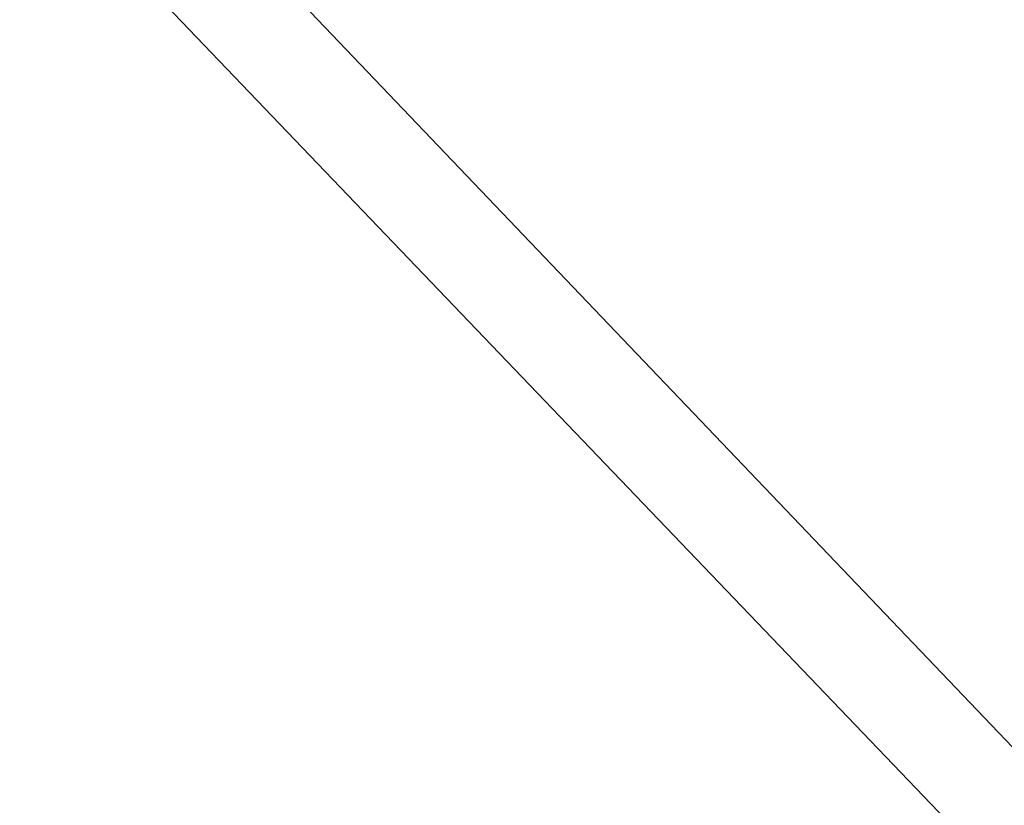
# Model space of a CAD drawing. Extents: x 0 to 362422, y 0 to 4201735.
# Tile 328 of 656: x 360160.17 to 360162.7, y 4200550.19 to 4200552.2. Entities that reach past the tile are written whole.
import ezdxf

# ---------------------------------------------------------------- set-up
doc = ezdxf.new("R2010")
doc.units = 0
doc.header["$LTSCALE"] = 0.5
doc.header["$MEASUREMENT"] = 0
doc.linetypes.add('CONTI', pattern=[0])
doc.layers.add('.', color=7, linetype='Continuous', lineweight=15)
doc.layers.add('SIT_L0', color=250, linetype='CONTI')

# ---------------------------------------------------------------- blocks, each defined once
blk = doc.blocks.new('gergrgrre')
at = {"linetype": 'Continuous', "elevation": 1.643}
blk.add_lwpolyline([(359968.1053, 4200751.1484), (360144.8753, 4200568.5984), (360208.9053, 4200501.7684), (360248.1353, 4200449.0884), (360280.3653, 4200400.8684), (360329.3453, 4200345.0084), (360410.6253, 4200285.1884), (360473.1253, 4200218.9984), (360491.2562, 4200199.5414)], dxfattribs=at)
blk = doc.blocks.new('ееееее')
at = {"layer": 'SIT_L0', "color": 250}
blk.add_line((-352.04, 714.7), (-288.38, 647.62), dxfattribs=at)

msp = doc.modelspace()

# ---------------------------------------------------------------- hatches: boundary and pattern name
at = {"layer": '.', "ltscale": 0.149071}
h = msp.add_hatch(color=256, dxfattribs=at)
h.dxf.hatch_style = 1
h.set_gradient(color1=(255, 255, 255), tint=1)
h.paths.add_polyline_path([(359890.2408, 4200063.4759), (362234.445, 4200063.4759), (362234.349, 4201313.8917), (359890.2408, 4201328.8911)], flags=17)
h.paths.add_polyline_path([(359890.2408, 4200063.4759), (362234.445, 4200063.4759), (362234.445, 4201313.8911), (359890.2408, 4201328.8911)], flags=17)

# ---------------------------------------------------------------- block references
at = {"linetype": 'Continuous'}
msp.add_blockref('gergrgrre', (0, 0), dxfattribs=at)
at = {"color": 0, "rotation": 0.1683458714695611}
msp.add_blockref('ееееее', (360499.4563, 4199854.9026), dxfattribs=at)

doc.saveas('drawing.dxf')
